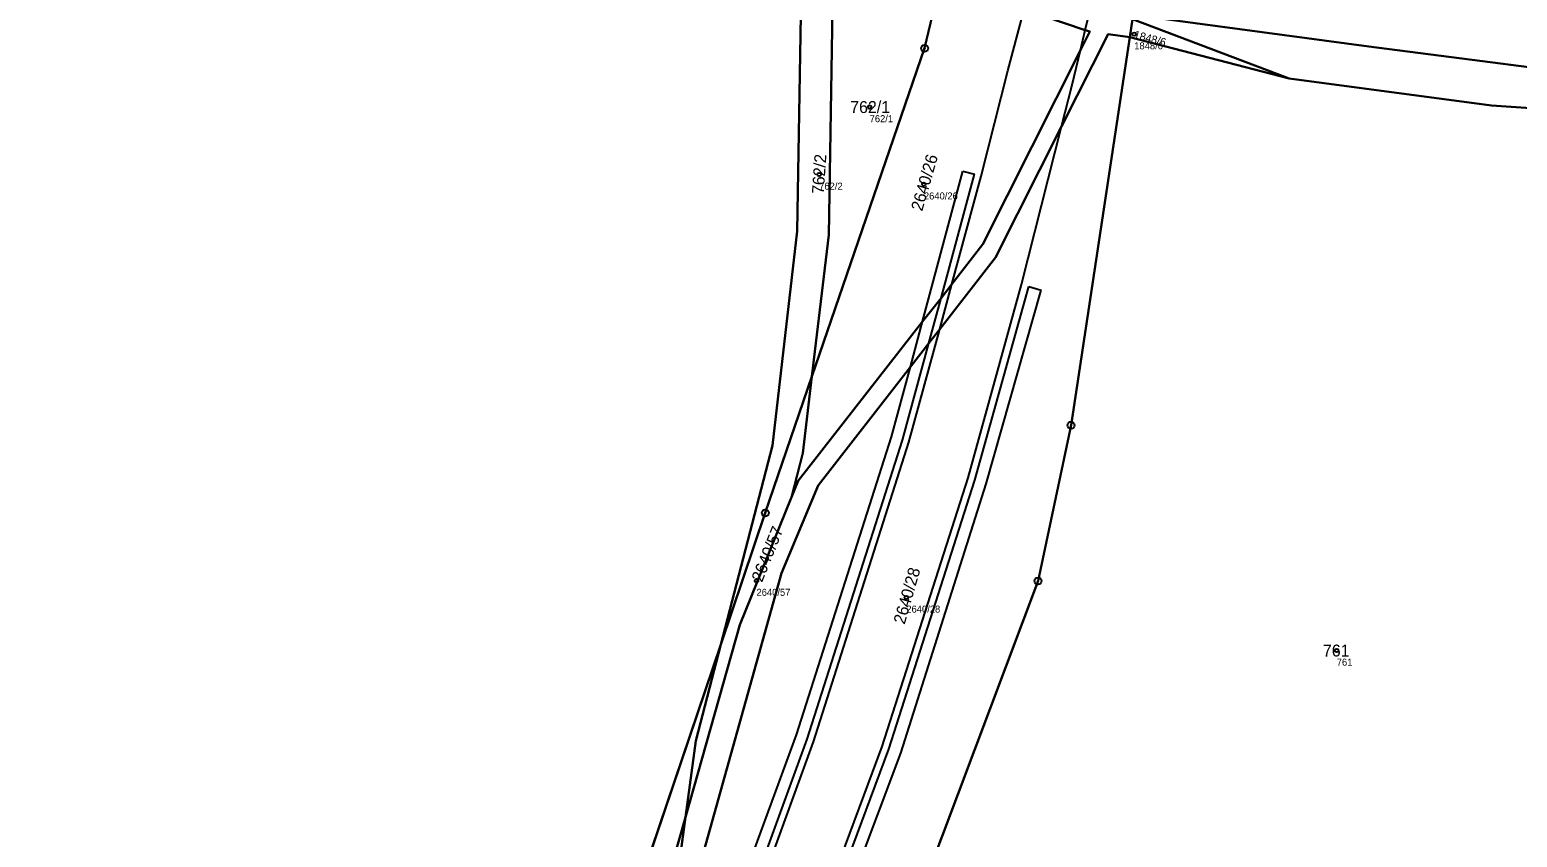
# Model space of a CAD drawing. Extents: x -653098 to -649479, y -997642 to -992666.
# Drawn here: x -652256.7 to -652044.8, y -994478.3 to -994363.2 of the extents above; entities that cross this region are included whole.
import ezdxf

# ---------------------------------------------------------------- set-up
doc = ezdxf.new("R2010")
doc.units = 0
for name, color, linetype in [('Definiční body', 7, 'Continuous'), ('Hranice parcel', 7, 'Continuous'), ('Parcelní čísla', 7, 'Continuous'), ('Polygon parcely', 7, 'Continuous'), ('Vnitřní kresba', 7, 'Continuous'), ('Značky bodu BP', 7, 'Continuous')]:
    doc.layers.add(name, color=color, linetype=linetype)

msp = doc.modelspace()

# ---------------------------------------------------------------- linework, layer by layer
at = {"layer": 'Definiční body'}
for centre in [(-652099.33, -994363.86), (-652137.03, -994374.24), (-652144.22, -994383.85), (-652129.3, -994385.25), (-652153.15, -994441.73), (-652131.8, -994444.12), (-652070.48, -994451.69)]:
    msp.add_circle(centre, 0.25, dxfattribs=at)
at = {"layer": 'Hranice parcel'}
for p, q in [((-652099.95, -994364.27), (-652099.57, -994361.74)), ((-652077.24, -994370.17), (-652099.57, -994361.74)), ((-652099.95, -994364.27), (-652077.24, -994370.17)), ((-652145.24, -994412.66), (-652146.53, -994423.58)), ((-652146.53, -994423.58), (-652148.16, -994429.85)), ((-652173.3, -994495.4), (-652158.23, -994450.82)), ((-652163.26, -994475.42), (-652170.86, -994502.23)), ((-652166.98, -994502.89), (-652163.26, -994475.42))]:
    msp.add_line(p, q, dxfattribs=at)
for points in [[(-652146.64, -994349.93), (-652147.33, -994391.94), (-652150.89, -994422.45), (-652158.23, -994450.82)], [(-652145.24, -994412.66), (-652142.86, -994392.47), (-652142.16, -994351.38)], [(-652126.95, -994356.32), (-652115.01, -994360.34), (-652106.3, -994363.27), (-652105.65, -994363.49), (-652106.98, -994366.15), (-652120.88, -994393.8), (-652125.3, -994399.46), (-652126.86, -994401.46), (-652129.48, -994404.81), (-652147.21, -994427.51), (-652148.16, -994429.85)], [(-652126.95, -994356.32), (-652129.2, -994365.86), (-652145.24, -994412.66)], [(-652099.47, -994361.11), (-652065.89, -994365.61), (-652026.92, -994370.66), (-651986.38, -994371.67), (-651965.62, -994375.92), (-651946.77, -994391.72)], [(-652099.95, -994364.27), (-652103.03, -994363.86), (-652109.67, -994377.01), (-652119.09, -994395.68), (-652127.05, -994405.91), (-652128.6, -994407.9), (-652131.21, -994411.25), (-652144.37, -994428.16), (-652149.59, -994440.65), (-652166.98, -994502.89)], [(-652138.16, -994508.58), (-652113.04, -994441.77), (-652108.33, -994419.58), (-652099.95, -994364.27)], [(-652077.24, -994370.17), (-652048.42, -994374), (-652042.84, -994374.4)], [(-652158.23, -994450.82), (-652151.9, -994432.08), (-652145.24, -994412.66)], [(-652148.16, -994429.85), (-652155.5, -994448.04), (-652163.26, -994475.42)], [(-652163.26, -994475.42), (-652161.79, -994464.55), (-652158.23, -994450.82)]]:
    msp.add_lwpolyline(points, dxfattribs=at)
at = {"layer": 'Polygon parcely'}
for points in [[(-652005.42, -994307.5), (-652041.53, -994310.85), (-652060.23, -994304.64), (-652099.47, -994361.11), (-652065.89, -994365.61), (-652026.92, -994370.66), (-651986.38, -994371.67), (-651965.62, -994375.92), (-651946.77, -994391.72), (-651968.55, -994357.03), (-651979.7, -994339.05), (-651991.15, -994325.16), (-651993.5, -994322.31), (-652001.13, -994310.53)], [(-652142.16, -994351.38), (-652142.14, -994350.01), (-652146.64, -994349.93), (-652147.33, -994391.94), (-652150.89, -994422.45), (-652158.23, -994450.82), (-652151.9, -994432.08), (-652145.24, -994412.66), (-652142.86, -994392.47)], [(-652126.95, -994356.32), (-652142.16, -994351.38), (-652142.86, -994392.47), (-652145.24, -994412.66), (-652129.2, -994365.86)], [(-652146.53, -994423.58), (-652148.16, -994429.85), (-652147.21, -994427.51), (-652129.48, -994404.81), (-652126.86, -994401.46), (-652125.3, -994399.46), (-652120.88, -994393.8), (-652106.98, -994366.15), (-652105.65, -994363.49), (-652106.3, -994363.27), (-652115.01, -994360.34), (-652126.95, -994356.32), (-652129.2, -994365.86), (-652145.24, -994412.66)], [(-652099.57, -994361.74), (-652099.95, -994364.27), (-652077.24, -994370.17)], [(-652149.59, -994440.65), (-652166.98, -994502.89), (-652164.66, -994503.35), (-652162.56, -994503.76), (-652160.88, -994504.1), (-652159.9, -994504.29), (-652150.42, -994506.16), (-652149.44, -994506.35), (-652147.8, -994506.68), (-652138.16, -994508.58), (-652113.04, -994441.77), (-652108.33, -994419.58), (-652099.95, -994364.27), (-652103.03, -994363.86), (-652109.67, -994377.01), (-652119.09, -994395.68), (-652127.05, -994405.91), (-652128.6, -994407.9), (-652131.21, -994411.25), (-652144.37, -994428.16)], [(-652099.95, -994364.27), (-652108.33, -994419.58), (-652113.04, -994441.77), (-652138.16, -994508.58), (-652088.06, -994518.47), (-652041.13, -994526.25), (-652010.62, -994404.75), (-652042.84, -994374.4), (-652048.42, -994374), (-652077.24, -994370.17)], [(-652163.26, -994475.42), (-652155.5, -994448.04), (-652148.16, -994429.85), (-652146.53, -994423.58), (-652145.24, -994412.66), (-652151.9, -994432.08), (-652158.23, -994450.82), (-652161.79, -994464.55)], [(-652158.23, -994450.82), (-652173.3, -994495.4), (-652175.68, -994501.28), (-652170.86, -994502.23), (-652163.26, -994475.42), (-652161.79, -994464.55)], [(-652163.26, -994475.42), (-652170.86, -994502.23), (-652166.98, -994502.89)]]:
    msp.add_lwpolyline(points, close=True, dxfattribs=at)
for points in [[(-652527.62, -994530.62), (-652456.09, -994523.25), (-652417.83, -994517.19), (-652374, -994506.65), (-652270.5, -994486.97), (-652243.47, -994488.69), (-652194.9, -994497.48), (-652175.68, -994501.28), (-652173.3, -994495.4), (-652158.23, -994450.82), (-652150.89, -994422.45), (-652147.33, -994391.94), (-652146.64, -994349.93), (-652179.22, -994338.96), (-652216.56, -994325.86), (-652267.8, -994312.04), (-652324.8, -994314.62), (-652420.67, -994335.55), (-652454.64, -994342.99), (-652502.97, -994349.68)], [(-652115.01, -994360.34), (-652106.3, -994363.27), (-652105.65, -994363.49), (-652106.98, -994366.15), (-652120.88, -994393.8), (-652125.3, -994399.46), (-652126.86, -994401.46), (-652129.48, -994404.81), (-652147.21, -994427.51), (-652148.16, -994429.85), (-652155.5, -994448.04), (-652163.26, -994475.42), (-652166.98, -994502.89), (-652149.59, -994440.65), (-652144.37, -994428.16), (-652131.21, -994411.25), (-652128.6, -994407.9), (-652127.05, -994405.91), (-652119.09, -994395.68), (-652109.67, -994377.01), (-652103.03, -994363.86), (-652099.95, -994364.27), (-652099.57, -994361.74)], [(-652099.57, -994361.74), (-652077.24, -994370.17), (-652048.42, -994374), (-652042.84, -994374.4)], [(-652026.92, -994370.66), (-652065.89, -994365.61), (-652099.47, -994361.11)]]:
    msp.add_lwpolyline(points, dxfattribs=at)
at = {"layer": 'Vnitřní kresba'}
for p, q in [((-652106.3, -994363.27), (-652099.3, -994333.83)), ((-652117.32, -994369.09), (-652115.01, -994360.34)), ((-652106.98, -994366.15), (-652106.3, -994363.27)), ((-652108.16, -994371.09), (-652106.98, -994366.15)), ((-652121.12, -994384.08), (-652117.32, -994369.09)), ((-652109.67, -994377.01), (-652108.16, -994371.09)), ((-652115.4, -994399.52), (-652109.67, -994377.01)), ((-652129.48, -994404.81), (-652123.73, -994383.38)), ((-652126.86, -994401.46), (-652122.09, -994383.82)), ((-652125.3, -994399.46), (-652121.12, -994384.08)), ((-652123.73, -994383.38), (-652122.09, -994383.82)), ((-652127.05, -994405.91), (-652125.3, -994399.46)), ((-652122.99, -994427.07), (-652115.4, -994399.52)), ((-652122.05, -994427.39), (-652114.35, -994399.82)), ((-652120.44, -994427.92), (-652112.57, -994400.32)), ((-652114.35, -994399.82), (-652112.57, -994400.32)), ((-652128.6, -994407.9), (-652126.86, -994401.46)), ((-652131.21, -994411.25), (-652129.48, -994404.81)), ((-652131.43, -994422.01), (-652127.05, -994405.91)), ((-652132.34, -994421.72), (-652128.6, -994407.9)), ((-652133.89, -994421.25), (-652131.21, -994411.25)), ((-652147.43, -994463.69), (-652133.89, -994421.25)), ((-652145.91, -994464.32), (-652132.34, -994421.72)), ((-652145.02, -994464.69), (-652131.43, -994422.01)), ((-652135.26, -994465.38), (-652122.99, -994427.07)), ((-652134.27, -994465.73), (-652122.05, -994427.39)), ((-652132.57, -994466.31), (-652120.44, -994427.92)), ((-652155.85, -994486.61), (-652147.43, -994463.69)), ((-652154.28, -994487.25), (-652145.91, -994464.32)), ((-652153.36, -994487.63), (-652145.02, -994464.69)), ((-652150.42, -994506.16), (-652135.26, -994465.38)), ((-652149.44, -994506.35), (-652134.27, -994465.73)), ((-652147.8, -994506.68), (-652132.57, -994466.31))]:
    msp.add_line(p, q, dxfattribs=at)
at = {"layer": 'Značky bodu BP'}
for centre, radius in [((-652129.2, -994365.86), 0.5), ((-652129.2, -994365.86), 0.0303), ((-652108.33, -994419.58), 0.5), ((-652108.33, -994419.58), 0.0303), ((-652151.9, -994432.08), 0.5), ((-652151.9, -994432.08), 0.0303), ((-652113.04, -994441.77), 0.5), ((-652113.04, -994441.77), 0.0303)]:
    msp.add_circle(centre, radius, dxfattribs=at)

# ---------------------------------------------------------------- texts
at = {"layer": 'Definiční body'}
for s, p in [('1848/6', (-652099.33, -994366.02)), ('762/1', (-652137.03, -994376.4)), ('762/2', (-652144.22, -994386.01)), ('2640/26', (-652129.3, -994387.41)), ('2640/57', (-652153.15, -994443.89)), ('2640/28', (-652131.8, -994446.28)), ('761', (-652070.48, -994453.85))]:
    msp.add_text(s, height=1, dxfattribs=at).set_placement(p)
at = {"layer": 'Parcelní čísla'}
for s, height, rotation, p in [('1848/6', 1.14, 345, (-652099.48, -994364.41)), ('762/2', 1.7, 86, (-652143.57, -994386.68)), ('2640/26', 1.7, 74, (-652129.54, -994389.17)), ('2640/57', 1.7, 68, (-652152.36, -994442.05)), ('2640/28', 1.7, 74, (-652132.04, -994448.04))]:
    msp.add_text(s, height=height, rotation=rotation, dxfattribs=at).set_placement(p)
for s, p in [('762/1', (-652139.8, -994375.09)), ('761', (-652072.45, -994452.54))]:
    msp.add_text(s, height=1.7, dxfattribs=at).set_placement(p)

doc.saveas('drawing.dxf')
